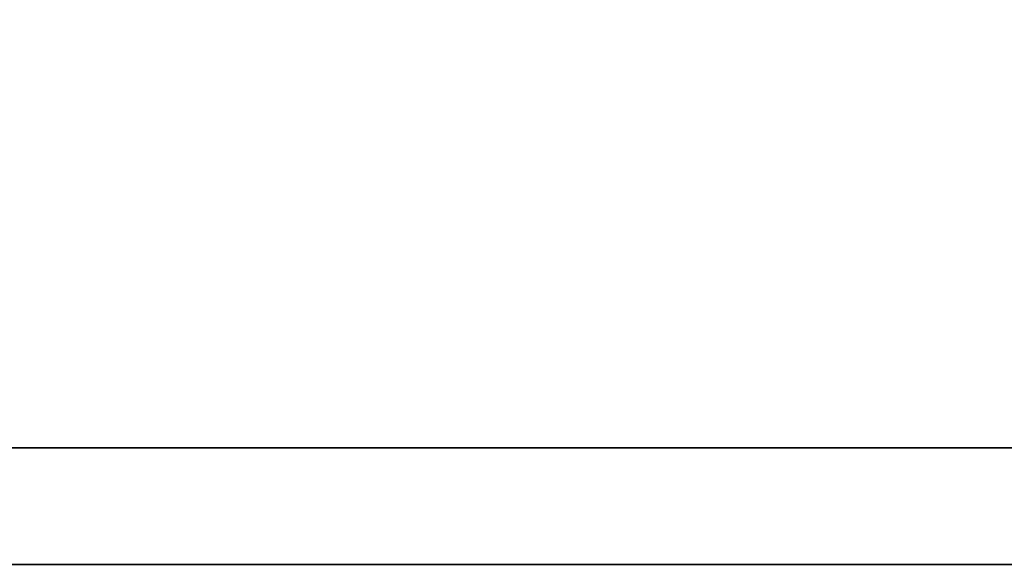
# Model space of a CAD drawing. Header units: millimetres. Extents: x -212 to 3135, y -1694 to 860.
# Tile 408 of 565: x 1098.64 to 1100.34, y -1119.613 to -1118.673. Entities that reach past the tile are written whole.
import ezdxf

# ---------------------------------------------------------------- set-up
doc = ezdxf.new("R2010")
doc.units = ezdxf.units.MM
doc.layers.add('DIM', color=4, linetype='CONTINUOUS')
doc.layers.add('layer 1', color=7, linetype='CONTINUOUS')

# ---------------------------------------------------------------- blocks, each defined once
blk = doc.blocks.new('TBI MOTION logo(完整正式版)')
at = {"layer": 'layer 1', "color": 22, "lineweight": 35}
blk.add_open_spline([(75.90875, -9.47875), (75.90875, -9.47875), (75.90875, -12.28625), (75.90875, -12.28625), (75.90875, -12.28625), (75.90875, -12.28625), (75.90875, -12.47875), (75.90875, -12.47875), (75.90875, -12.47875), (75.90875, -12.47875), (75.71625, -12.47875), (75.71625, -12.47875), (75.71625, -12.47875), (75.71625, -12.47875), (-88.32875, -12.47875), (-88.32875, -12.47875), (-88.32875, -12.47875), (-88.32875, -12.47875), (-88.32875, -13.29375), (-88.32875, -13.29375), (-88.32875, -13.29375), (-88.32875, -13.29375), (82.89125, -13.29375), (82.89125, -13.29375), (82.89125, -13.29375), (82.89125, -13.29375), (75.90875, -9.47875), (75.90875, -9.47875)], degree=3, knots=[0, 0, 0, 0, 0.1428571, 0.1428571, 0.1428571, 0.1428572, 0.2857143, 0.2857143, 0.2857143, 0.2857143, 0.4285714, 0.4285714, 0.4285714, 0.4285714, 0.5714286, 0.5714286, 0.5714286, 0.5714286, 0.7142857, 0.7142857, 0.7142857, 0.7142857, 0.8571429, 0.8571429, 0.8571429, 0.8571429, 1, 1, 1, 1], dxfattribs=at)

msp = doc.modelspace()

# ---------------------------------------------------------------- block references
at = {"layer": 'DIM', "color": 7, "xscale": 0.246592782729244, "yscale": 0.246592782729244, "zscale": 0.246592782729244}
msp.add_blockref('TBI MOTION logo(完整正式版)', (1093.9633, -1116.3354), dxfattribs=at)

doc.saveas('drawing.dxf')
